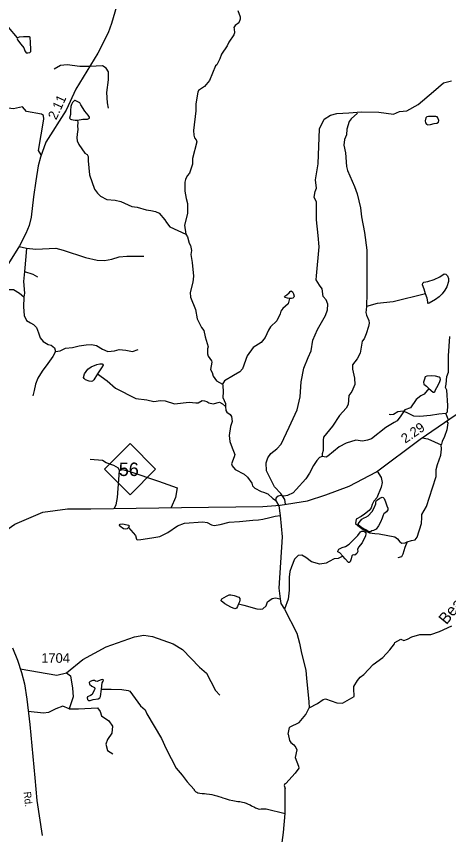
# Model space of a CAD drawing. Extents: x 2056842 to 2160602, y 826753 to 1016856.
# Drawn here: x 2109914 to 2115534, y 864081 to 874725 of the extents above; entities that cross this region are included whole.
import ezdxf

# ---------------------------------------------------------------- set-up
doc = ezdxf.new("R2010")
doc.units = 0
for name, color, linetype in [('Exist Hydrographic Creek Single Shore', 7, 'Continuous'), ('Exist Hydrographic Creek Single Shore Label', 7, 'Continuous'), ('Exist Hydrographic Misc Water Feature', 7, 'Continuous'), ('Exist Road Non-System Type 51', 7, 'Continuous'), ('Exist Road Primary NC Attributed', 7, 'Continuous'), ('Exist Road Primary NC Service Mileage Hundredths English Label', 7, 'Continuous'), ('Exist Road Primary NC Shield CELL', 7, 'Continuous'), ('Exist Road Primary NC Shield Number Label', 7, 'Continuous'), ('Exist Road Secondary Mileage Hundredths English Label', 7, 'Continuous'), ('Exist Road Secondary Type 51 Attributed', 7, 'Continuous'), ('Exist Road Secondary Type 51 Label', 7, 'Continuous'), ('Exist Road Secondary Type 51 Number Label', 7, 'Continuous')]:
    doc.layers.add(name, color=color, linetype=linetype)

msp = doc.modelspace()

# ---------------------------------------------------------------- linework, layer by layer
at = {"layer": 'Exist Hydrographic Creek Single Shore'}
for points in [[(2112795, 874803), (2112823, 874718), (2112824, 874689), (2112808, 874640), (2112760, 874605), (2112742, 874579), (2112744, 874563), (2112750, 874509), (2112740, 874487), (2112677, 874389), (2112655, 874341), (2112580, 874233), (2112560, 874174), (2112522, 874096), (2112502, 874084), (2112425, 873892), (2112361, 873814), (2112281, 873761), (2112272, 873741), (2112246, 873589), (2112247, 873497), (2112218, 873241), (2112220, 873181), (2112232, 873147)], [(2112232, 873147), (2112251, 873121), (2112259, 873093), (2112206, 872877), (2112204, 872801), (2112163, 872687), (2112133, 872651), (2112111, 872603), (2112103, 872567), (2112104, 872451), (2112120, 872355), (2112138, 872289), (2112141, 872163), (2112099, 872011), (2112116, 871891)], [(2110806, 872946), (2110835, 872928), (2110847, 872904), (2110847, 872847), (2110867, 872663), (2110931, 872477), (2110968, 872426), (2111008, 872386), (2111092, 872342), (2111200, 872333), (2111272, 872317), (2111417, 872250), (2111485, 872242), (2111602, 872207), (2111663, 872201), (2111721, 872187), (2111769, 872167), (2111845, 872080), (2111865, 872044), (2111909, 871986), (2112116, 871891)], [(2112116, 871891), (2112138, 871859), (2112162, 871777), (2112179, 871745), (2112189, 871681), (2112181, 871629), (2112199, 871525), (2112218, 871347), (2112207, 871267), (2112173, 871133), (2112179, 871073), (2112244, 870911), (2112263, 870792), (2112319, 870680), (2112353, 870640), (2112370, 870558), (2112408, 870428), (2112400, 870400), (2112397, 870336), (2112409, 870304), (2112451, 870245), (2112455, 870227), (2112440, 870132), (2112458, 870094), (2112472, 870043), (2112518, 869983), (2112595, 869943)], [(2113464, 871055), (2113448, 870987), (2113380, 870924), (2113352, 870891), (2113344, 870854), (2113299, 870766), (2113219, 870686), (2113191, 870642), (2113149, 870550), (2113098, 870484), (2112994, 870419), (2112917, 870308), (2112855, 870140), (2112818, 870100), (2112736, 870054), (2112622, 869985), (2112595, 869943)], [(2114467, 870952), (2114462, 870909), (2114458, 870871), (2114466, 870837), (2114496, 870770), (2114500, 870736), (2114492, 870691), (2114461, 870594), (2114436, 870532), (2114410, 870500), (2114384, 870345), (2114345, 870269), (2114285, 870194), (2114285, 870134), (2114312, 870021), (2114316, 869937), (2114277, 869846), (2114238, 869795), (2114227, 869675), (2114203, 869629), (2114116, 869534), (2114023, 869396), (2113909, 869253), (2113902, 869213), (2113904, 869077), (2113888, 869033), (2113888, 868999)], [(2110970, 870074), (2111093, 869985), (2111201, 869887), (2111468, 869754), (2111609, 869735), (2111703, 869715), (2111790, 869728), (2111849, 869724), (2111972, 869683), (2112159, 869705), (2112247, 869696), (2112276, 869698), (2112329, 869728), (2112358, 869726), (2112392, 869716), (2112416, 869699), (2112472, 869685), (2112555, 869705), (2112596, 869687), (2112634, 869649)], [(2112595, 869943), (2112599, 869923), (2112601, 869843), (2112599, 869767), (2112634, 869688), (2112634, 869649)], [(2115279, 869883), (2115215, 869809), (2115175, 869787), (2115113, 869742), (2115037, 869634), (2114967, 869606), (2114914, 869528), (2114864, 869463), (2114828, 869441), (2114718, 869377), (2114531, 869228), (2114481, 869212), (2114413, 869201), (2114329, 869213), (2114200, 869172), (2114110, 869124), (2113965, 869003), (2113944, 868993), (2113888, 868999)], [(2112634, 869649), (2112636, 869597), (2112650, 869577), (2112696, 869546), (2112712, 869522), (2112718, 869454), (2112697, 869390), (2112681, 869272), (2112688, 869194), (2112720, 869114), (2112753, 869026), (2112748, 868994), (2112713, 868904), (2112721, 868880), (2112757, 868830), (2112876, 868771), (2112918, 868733), (2112974, 868655), (2112986, 868617), (2113016, 868586), (2113097, 868546), (2113128, 868538), (2113184, 868516), (2113249, 868452), (2113283, 868431)], [(2113888, 868999), (2113856, 868987), (2113821, 868949), (2113777, 868885), (2113725, 868784), (2113676, 868710), (2113554, 868570), (2113512, 868529), (2113439, 868493), (2113391, 868485), (2113351, 868491), (2113319, 868482), (2113294, 868461), (2113283, 868431)], [(2113283, 868431), (2113326, 868359), (2113343, 868231)], [(2113343, 868231), (2113369, 867955), (2113326, 867287), (2113343, 867147)], [(2114160, 867702), (2114096, 867674), (2114048, 867668), (2113982, 867633), (2113941, 867612), (2113858, 867601), (2113752, 867628), (2113677, 867687), (2113624, 867716), (2113579, 867711), (2113529, 867665), (2113490, 867565), (2113471, 867506), (2113459, 867431), (2113459, 867263), (2113447, 867144), (2113399, 867013)], [(2113343, 867147), (2113354, 867089), (2113399, 867013)], [(2113399, 867013), (2113560, 866702), (2113594, 866572), (2113618, 866463), (2113677, 866217), (2113685, 866115), (2113717, 865810), (2113719, 865729)], [(2113719, 865729), (2113829, 865787), (2113902, 865841), (2113934, 865848), (2114082, 865796), (2114154, 865793), (2114304, 865879), (2114303, 865983), (2114301, 866007), (2114349, 866088), (2114383, 866129), (2114431, 866166), (2114554, 866296), (2114678, 866387), (2114771, 866483), (2114831, 866563), (2114835, 866579), (2114911, 866624), (2114953, 866608), (2114998, 866622), (2115058, 866655), (2115158, 866685), (2115302, 866686), (2115416, 866722), (2115574, 866797)], [(2113450, 865390), (2113466, 865474), (2113474, 865485), (2113589, 865538), (2113679, 865643), (2113719, 865729)], [(2113450, 865390), (2113465, 865306), (2113481, 865278), (2113523, 865248), (2113549, 865214), (2113559, 865186), (2113539, 865086)], [(2113539, 865086), (2113584, 864970), (2113586, 864946), (2113540, 864882), (2113419, 864747), (2113403, 864740), (2113395, 864719), (2113408, 864682)], [(2111237, 860682), (2111295, 860785), (2111327, 860855), (2111398, 860951), (2111524, 861072), (2111732, 861199), (2112023, 861336), (2112114, 861490), (2112280, 861558), (2112470, 862060), (2112586, 862261), (2112746, 862829), (2112731, 863252), (2112777, 863350), (2112930, 863504), (2113088, 863527), (2113298, 863728), (2113329, 863796), (2113357, 863879), (2113386, 864111), (2113408, 864356), (2113408, 864682)]]:
    msp.add_lwpolyline(points, dxfattribs=at)
at = {"layer": 'Exist Hydrographic Misc Water Feature'}
for points in [[(2109927, 874445), (2109812, 874584)], [(2109927, 874445), (2109924, 874435), (2109928, 874419), (2109972, 874363), (2110011, 874318), (2110023, 874275), (2110041, 874253), (2110061, 874250), (2110091, 874256), (2110101, 874267), (2110103, 874293), (2110096, 874384), (2110093, 874453), (2110085, 874461), (2110064, 874460), (2110008, 874457), (2109950, 874453), (2109927, 874445)], [(2110708, 873377), (2110777, 873390), (2110838, 873389), (2110864, 873402), (2110864, 873414), (2110848, 873438), (2110804, 873492), (2110754, 873576), (2110738, 873599), (2110689, 873625), (2110677, 873633), (2110669, 873629), (2110661, 873621), (2110643, 873603), (2110633, 873579), (2110627, 873567), (2110621, 873555), (2110621, 873543), (2110620, 873511), (2110619, 873477), (2110616, 873449), (2110604, 873399), (2110616, 873389), (2110632, 873383), (2110652, 873381), (2110680, 873377), (2110708, 873377)], [(2114351, 873468), (2114265, 873392), (2114241, 873356), (2114210, 873258), (2114208, 873186), (2114180, 873122), (2114170, 873050), (2114193, 872950), (2114206, 872772), (2114220, 872722), (2114309, 872512), (2114343, 872417), (2114390, 872235), (2114403, 872119), (2114441, 871913), (2114471, 871685), (2114471, 871125), (2114467, 870952)], [(2110708, 873377), (2110712, 873341), (2110710, 873301), (2110714, 873253), (2110706, 873193), (2110701, 873145), (2110705, 873105), (2110727, 873059), (2110806, 872946)], [(2115329, 873424), (2115272, 873423), (2115252, 873420), (2115240, 873405), (2115231, 873368), (2115232, 873341), (2115245, 873321), (2115264, 873315), (2115300, 873319), (2115345, 873332), (2115383, 873336), (2115401, 873351), (2115405, 873370), (2115396, 873406), (2115387, 873419), (2115370, 873424), (2115329, 873424)], [(2115235, 871114), (2115215, 871177), (2115194, 871233), (2115197, 871255), (2115210, 871266), (2115266, 871278), (2115347, 871302), (2115420, 871336), (2115477, 871374), (2115499, 871370), (2115520, 871350), (2115533, 871317), (2115532, 871275), (2115510, 871209), (2115485, 871162), (2115451, 871116), (2115411, 871076), (2115364, 871041), (2115283, 870994), (2115269, 870991), (2115263, 870996), (2115264, 871013), (2115254, 871059), (2115235, 871114)], [(2113464, 871055), (2113440, 871060), (2113408, 871070), (2113402, 871077), (2113405, 871087), (2113429, 871105), (2113460, 871128), (2113472, 871148), (2113488, 871153), (2113503, 871144), (2113519, 871116), (2113528, 871085), (2113523, 871071), (2113508, 871060), (2113490, 871055), (2113464, 871055)], [(2115235, 871114), (2114813, 871011), (2114606, 870990), (2114467, 870952)], [(2110970, 870074), (2110920, 869996), (2110905, 869979), (2110888, 869976), (2110861, 869982), (2110812, 869999), (2110794, 870013), (2110788, 870026), (2110800, 870077), (2110843, 870138), (2110886, 870165), (2110960, 870197), (2111001, 870204), (2111031, 870205), (2111040, 870199), (2111041, 870188), (2111023, 870153), (2110970, 870074)], [(2115279, 869883), (2115335, 869838), (2115347, 869835), (2115356, 869839), (2115365, 869865), (2115400, 869929), (2115421, 869975), (2115428, 870002), (2115423, 870022), (2115410, 870032), (2115365, 870047), (2115317, 870049), (2115250, 870046), (2115230, 870036), (2115220, 870008), (2115207, 869966), (2115213, 869942), (2115245, 869913), (2115279, 869883)], [(2114458, 868044), (2114403, 868078), (2114361, 868107), (2114359, 868119), (2114370, 868142), (2114407, 868186), (2114436, 868203), (2114459, 868210), (2114488, 868230), (2114540, 868286), (2114567, 868333), (2114586, 868384), (2114587, 868411), (2114598, 868428), (2114638, 868457), (2114668, 868469), (2114683, 868467), (2114695, 868452), (2114712, 868409), (2114731, 868359), (2114743, 868326), (2114742, 868306), (2114727, 868281), (2114692, 868252), (2114683, 868235), (2114669, 868196), (2114647, 868145), (2114624, 868098), (2114590, 868054), (2114559, 868039), (2114537, 868034), (2114518, 868021), (2114498, 868022), (2114458, 868044)], [(2111370, 868076), (2111463, 867973), (2111475, 867923), (2111485, 867914), (2111531, 867920), (2111677, 867942), (2111779, 867958), (2111883, 868010), (2112008, 868100), (2112099, 868133), (2112339, 868148), (2112393, 868143), (2112450, 868110), (2112484, 868104), (2112565, 868115), (2112680, 868144), (2112816, 868155), (2112988, 868170), (2113061, 868178), (2113120, 868184), (2113208, 868208), (2113279, 868224), (2113343, 868231)], [(2111370, 868076), (2111355, 868058), (2111334, 868053), (2111308, 868058), (2111260, 868092), (2111256, 868106), (2111264, 868118), (2111296, 868124), (2111355, 868113), (2111373, 868105), (2111381, 868096), (2111378, 868087), (2111370, 868076)], [(2114458, 868044), (2114444, 868022)], [(2114160, 867702), (2114119, 867747), (2114093, 867761), (2114093, 867770), (2114108, 867794), (2114149, 867818), (2114193, 867831), (2114240, 867860), (2114299, 867914), (2114353, 867971), (2114389, 868020), (2114405, 868030), (2114424, 868030), (2114444, 868022)], [(2114444, 868022), (2114456, 868010), (2114459, 867995), (2114452, 867967), (2114409, 867875), (2114364, 867820), (2114350, 867790), (2114353, 867763), (2114341, 867738), (2114313, 867717), (2114295, 867720), (2114285, 867717), (2114276, 867707), (2114269, 867667), (2114253, 867630), (2114242, 867619), (2114232, 867623), (2114191, 867667), (2114160, 867702)], [(2112803, 867083), (2112788, 867047), (2112778, 867029), (2112769, 867021), (2112755, 867020), (2112703, 867039), (2112626, 867083), (2112578, 867122), (2112575, 867133), (2112587, 867147), (2112645, 867185), (2112679, 867200), (2112703, 867202), (2112748, 867190), (2112806, 867170), (2112818, 867151), (2112821, 867130), (2112817, 867111), (2112803, 867083)], [(2112803, 867083), (2112873, 867065), (2113039, 867019), (2113083, 867012), (2113119, 867020), (2113161, 867056), (2113181, 867108), (2113238, 867154), (2113282, 867163), (2113343, 867147)], [(2111020, 865972), (2111031, 866055), (2111043, 866079), (2111045, 866090), (2111039, 866098), (2111016, 866095), (2110984, 866081), (2110965, 866073), (2110942, 866076), (2110930, 866085), (2110910, 866086), (2110872, 866075), (2110861, 866059), (2110864, 866039), (2110897, 866011), (2110928, 865995), (2110936, 865980), (2110931, 865966), (2110908, 865926), (2110898, 865904), (2110880, 865889), (2110839, 865873), (2110833, 865862), (2110837, 865841), (2110851, 865828), (2110874, 865825), (2110913, 865838), (2110976, 865848), (2111001, 865859), (2111010, 865877), (2111020, 865972)], [(2111020, 865972), (2111148, 865972), (2111284, 865968), (2111369, 865958), (2111388, 865947), (2111529, 865757), (2111589, 865705), (2111610, 865654), (2111801, 865330), (2111862, 865197), (2111993, 864945)], [(2111993, 864945), (2112071, 864856), (2112133, 864768), (2112224, 864670)], [(2112224, 864670), (2112227, 864658), (2112237, 864646), (2112248, 864639), (2112259, 864633), (2112274, 864627), (2112298, 864622), (2112329, 864616), (2112360, 864615), (2112387, 864612), (2112423, 864607), (2112455, 864601), (2112487, 864594), (2112519, 864586), (2112547, 864578), (2112575, 864567), (2112599, 864559), (2112627, 864551), (2112653, 864543), (2112682, 864535), (2112729, 864523), (2112751, 864520), (2112794, 864514), (2112818, 864510), (2112854, 864504), (2112876, 864499), (2112902, 864491), (2112928, 864479), (2112952, 864468), (2112972, 864457), (2113010, 864438), (2113024, 864430), (2113035, 864424), (2113049, 864419), (2113060, 864416), (2113076, 864414), (2113095, 864415), (2113112, 864417), (2113128, 864418), (2113145, 864418), (2113160, 864415), (2113408, 864356)]]:
    msp.add_lwpolyline(points, dxfattribs=at)
at = {"layer": 'Exist Road Non-System Type 51'}
for p, q in [((2109949, 871731), (2110044, 871712)), ((2115533, 869477), (2115496, 869560))]:
    msp.add_line(p, q, dxfattribs=at)
for points in [[(2111114, 873532), (2111100, 873600), (2111089, 873737), (2111110, 873899), (2111114, 874003), (2111083, 874053), (2111032, 874081), (2110868, 874073), (2110740, 874071), (2110575, 874093), (2110489, 874088), (2110406, 874040)], [(2113414, 868378), (2113403, 868442), (2113353, 868518), (2113272, 868605), (2113201, 868742), (2113167, 868814), (2113161, 868917), (2113184, 868984), (2113221, 869038), (2113301, 869101), (2113356, 869162), (2113459, 869382), (2113566, 869606), (2113602, 869777), (2113616, 869971), (2113650, 870151), (2113710, 870287), (2113746, 870375), (2113770, 870515), (2113828, 870650), (2113932, 870835), (2113961, 870907), (2113962, 870981), (2113942, 871038), (2113905, 871082), (2113889, 871182), (2113857, 871229), (2113813, 871296), (2113817, 871351), (2113849, 871728), (2113838, 871874), (2113816, 872077), (2113818, 872309), (2113788, 872375), (2113799, 872447), (2113818, 872489), (2113803, 872598), (2113836, 872808), (2113855, 873264), (2113918, 873386), (2113999, 873439), (2114079, 873460), (2114237, 873469), (2114401, 873482), (2114628, 873478), (2114818, 873451), (2114895, 873486), (2114989, 873497), (2115137, 873581), (2115336, 873750), (2115468, 873859), (2115571, 873888)], [(2110238, 872923), (2110201, 872981), (2110273, 873388), (2110265, 873434), (2110239, 873453), (2110045, 873487), (2109995, 873548), (2109877, 873521), (2109771, 873536), (2109665, 873567), (2109577, 873605)], [(2110044, 871712), (2110036, 871603), (2110019, 871408)], [(2110044, 871712), (2110167, 871699), (2110428, 871712), (2110524, 871685), (2110812, 871589), (2110963, 871555), (2111061, 871549), (2111154, 871566), (2111249, 871597), (2111352, 871608), (2111571, 871604)], [(2110019, 871408), (2110006, 871276), (2110019, 871126), (2110013, 871073)], [(2110019, 871408), (2110127, 871371), (2110188, 871335)], [(2110013, 871073), (2109953, 871120), (2109877, 871168), (2109742, 871170), (2109656, 871155), (2109586, 871152), (2109529, 871155), (2109428, 871140), (2109333, 871105), (2109242, 871041), (2109196, 870987), (2109202, 870949)], [(2110013, 871073), (2110006, 870947), (2110015, 870833), (2110046, 870769), (2110097, 870738), (2110136, 870718), (2110174, 870676), (2110201, 870610), (2110223, 870543), (2110263, 870494), (2110326, 870458), (2110366, 870448), (2110408, 870412), (2110423, 870365)], [(2115496, 869560), (2115521, 869582), (2115524, 869663), (2115513, 869864), (2115494, 869899), (2115502, 869941), (2115512, 870039), (2115531, 870095), (2115534, 870309), (2115551, 870562)], [(2110423, 870365), (2110483, 870375), (2110555, 870411), (2110646, 870419), (2110732, 870440), (2110821, 870451), (2110893, 870459), (2110958, 870444), (2111034, 870394), (2111104, 870367), (2111188, 870373), (2111252, 870392), (2111338, 870381), (2111425, 870367), (2111497, 870392)], [(2110423, 870365), (2110390, 870299), (2110323, 870210), (2110249, 870111), (2110194, 870018), (2110163, 869943), (2110144, 869858), (2110130, 869790)], [(2115496, 869560), (2115407, 869551), (2115297, 869533), (2115161, 869522), (2115083, 869526), (2114997, 869569), (2114942, 869589), (2114875, 869582), (2114817, 869545), (2114780, 869541), (2114761, 869546)], [(2115508, 869460), (2115522, 869436), (2115510, 869345), (2115480, 869260), (2115452, 869196), (2115443, 869162), (2115437, 869153)], [(2115192, 869242), (2115262, 869230), (2115349, 869192), (2115437, 869153)], [(2114997, 867890), (2115052, 867908), (2115099, 867916), (2115127, 867952), (2115182, 868129), (2115187, 868206), (2115186, 868244), (2115246, 868349), (2115323, 868592), (2115374, 868739), (2115373, 868833), (2115390, 868898), (2115434, 869016), (2115440, 869094), (2115437, 869153)], [(2111255, 868817), (2111240, 868849), (2111180, 868881), (2111083, 868917), (2111033, 868949), (2110875, 868963)], [(2111187, 868324), (2111211, 868372), (2111228, 868467), (2111255, 868817)], [(2111255, 868817), (2111296, 868831), (2111391, 868806), (2111760, 868677), (2112005, 868591), (2111984, 868466), (2111926, 868335)], [(2114606, 868810), (2114657, 868726), (2114668, 868663), (2114658, 868602), (2114599, 868463), (2114560, 868419), (2114541, 868375), (2114529, 868331), (2114499, 868296), (2114442, 868251), (2114397, 868221), (2114331, 868185), (2114324, 868129), (2114352, 868101), (2114422, 868051), (2114504, 868005), (2114575, 867999), (2114630, 867996), (2114835, 867953), (2114871, 867928), (2114898, 867891), (2114924, 867874), (2114970, 867879), (2114997, 867890)], [(2114997, 867890), (2114965, 867816), (2114940, 867729), (2114923, 867696), (2114876, 867681)], [(2109963, 866238), (2110439, 866155), (2110568, 866186), (2110778, 866360), (2111082, 866526), (2111449, 866653), (2111572, 866676), (2111686, 866657), (2111952, 866563), (2112074, 866488), (2112295, 866260), (2112386, 866183), (2112441, 866074), (2112503, 865955), (2112559, 865895)], [(2110568, 866186), (2110620, 866146), (2110643, 865988), (2110654, 865873), (2110602, 865717)], [(2110602, 865717), (2110519, 865753), (2110425, 865719), (2110332, 865670), (2110265, 865663), (2110069, 865681)], [(2110602, 865717), (2110724, 865719), (2110969, 865730), (2111003, 865684), (2111021, 865628), (2111117, 865561), (2111165, 865493), (2111154, 865401), (2111100, 865318), (2111079, 865258), (2111098, 865175), (2111169, 865133)]]:
    msp.add_lwpolyline(points, dxfattribs=at)
at = {"layer": 'Exist Road Primary NC Attributed'}
msp.add_lwpolyline([(2109249, 867619), (2109580, 867901), (2109895, 868118), (2110256, 868274), (2110579, 868320), (2110883, 868320), (2112063, 868337), (2113120, 868348), (2113344, 868367), (2113701, 868424), (2113939, 868502), (2114239, 868612), (2114596, 868802), (2115166, 869225), (2115632, 869546), (2116350, 869991), (2116837, 870299), (2117092, 870412), (2117524, 870543), (2117945, 870646), (2118949, 870876), (2119491, 870989), (2119985, 871048), (2120520, 871060)], dxfattribs=at)
at = {"layer": 'Exist Road Primary NC Shield CELL'}
msp.add_lwpolyline([(2111059, 868836), (2111392, 869169), (2111725, 868836), (2111392, 868503)], close=True, dxfattribs=at)
at = {"layer": 'Exist Road Secondary Type 51 Attributed'}
for points in [[(2111270, 875034), (2111153, 874633), (2111109, 874513), (2110973, 874246), (2110688, 873778), (2110560, 873507), (2110298, 873087), (2110227, 872893), (2110196, 872782), (2110166, 872586), (2110135, 872377), (2110107, 872112), (2110081, 872005), (2110036, 871900), (2109956, 871741), (2109790, 871478)], [(2109862, 866509), (2109927, 866350), (2109979, 866189), (2110021, 866043), (2110051, 865843), (2110089, 865513), (2110155, 864818), (2110182, 864524), (2110250, 864069)]]:
    msp.add_lwpolyline(points, dxfattribs=at)

# ---------------------------------------------------------------- texts
at = {"layer": 'Exist Hydrographic Creek Single Shore Label'}
msp.add_text('Beaver', height=150, rotation=50.7385, dxfattribs=at).set_placement((2115506, 866804))
at = {"layer": 'Exist Road Primary NC Service Mileage Hundredths English Label'}
msp.add_text('2.29', height=125, rotation=34.6159, dxfattribs=at).set_placement((2114970, 869165))
at = {"layer": 'Exist Road Primary NC Shield Number Label'}
msp.add_text('56', height=175, dxfattribs=at).set_placement((2111246, 868746))
at = {"layer": 'Exist Road Secondary Mileage Hundredths English Label'}
msp.add_text('2.11', height=125, rotation=65.3197, dxfattribs=at).set_placement((2110432, 873371))
at = {"layer": 'Exist Road Secondary Type 51 Label'}
msp.add_text('Rd.', height=95, rotation=275.5934, dxfattribs=at).set_placement((2110009, 864636))
at = {"layer": 'Exist Road Secondary Type 51 Number Label'}
msp.add_text('1704', height=125, dxfattribs=at).set_placement((2110238, 866316))

doc.saveas('drawing.dxf')
